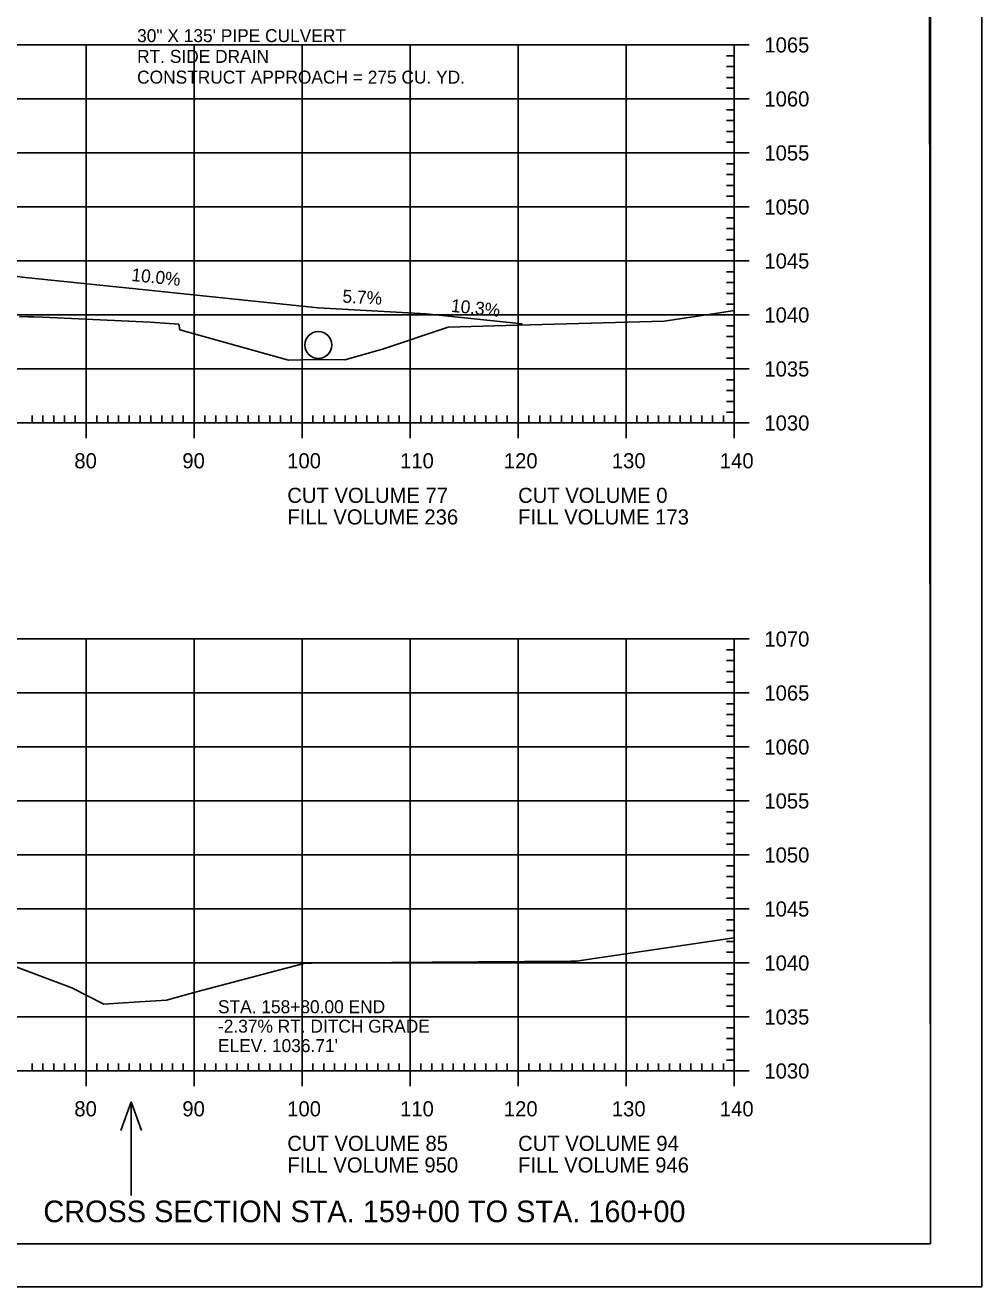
# Model space of a CAD drawing. Extents: x 1322838 to 1324533, y 339903 to 351025.
# Drawn here: x 1323778.1 to 1323866.6, y 345538.8 to 345655.6 of the extents above; entities that cross this region are included whole.
import ezdxf

# ---------------------------------------------------------------- set-up
doc = ezdxf.new("R2010")
doc.units = 0
for name, color, linetype in [('R_Axis', 7, 'Continuous'), ('R_Axis Annot', 7, 'Continuous'), ('R_Border', 7, 'Continuous'), ('R_Border Notes', 7, 'Continuous'), ('R_Draft', 7, 'Continuous'), ('R_Drive', 7, 'Continuous'), ('R_Exist Surface', 7, 'Continuous'), ('R_Grid', 7, 'Continuous'), ('R_No Plot', 7, 'Continuous'), ('R_Water', 7, 'Continuous'), ('R_Water Annot', 7, 'Continuous')]:
    doc.layers.add(name, color=color, linetype=linetype)

msp = doc.modelspace()

# ---------------------------------------------------------------- linework, layer by layer
at = {"layer": 'R_Axis'}
for p, q in [((1323845.12, 345653.74), (1323842.32, 345653.74)), ((1323843.72, 345618.74), (1323843.72, 345653.74)), ((1323843.72, 345652.74), (1323843.02, 345652.74)), ((1323843.72, 345651.74), (1323843.02, 345651.74)), ((1323843.72, 345650.74), (1323843.02, 345650.74)), ((1323843.72, 345649.74), (1323843.02, 345649.74)), ((1323845.12, 345648.74), (1323842.32, 345648.74)), ((1323843.72, 345647.74), (1323843.02, 345647.74)), ((1323843.72, 345646.74), (1323843.02, 345646.74)), ((1323843.72, 345645.74), (1323843.02, 345645.74)), ((1323843.72, 345644.74), (1323843.02, 345644.74)), ((1323845.12, 345643.74), (1323842.32, 345643.74)), ((1323843.72, 345642.74), (1323843.02, 345642.74)), ((1323843.72, 345641.74), (1323843.02, 345641.74)), ((1323843.72, 345640.74), (1323843.02, 345640.74)), ((1323843.72, 345639.74), (1323843.02, 345639.74)), ((1323845.12, 345638.74), (1323842.32, 345638.74)), ((1323843.72, 345637.74), (1323843.02, 345637.74)), ((1323843.72, 345636.74), (1323843.02, 345636.74)), ((1323843.72, 345635.74), (1323843.02, 345635.74)), ((1323843.72, 345634.74), (1323843.02, 345634.74)), ((1323845.12, 345633.74), (1323842.32, 345633.74)), ((1323843.72, 345632.74), (1323843.02, 345632.74)), ((1323843.72, 345631.74), (1323843.02, 345631.74)), ((1323843.72, 345630.74), (1323843.02, 345630.74)), ((1323843.72, 345629.74), (1323843.02, 345629.74)), ((1323845.12, 345628.74), (1323842.32, 345628.74)), ((1323843.72, 345627.74), (1323843.02, 345627.74)), ((1323843.72, 345626.74), (1323843.02, 345626.74)), ((1323843.72, 345625.74), (1323843.02, 345625.74)), ((1323843.72, 345624.74), (1323843.02, 345624.74)), ((1323845.12, 345623.74), (1323842.32, 345623.74)), ((1323843.72, 345622.74), (1323843.02, 345622.74)), ((1323843.72, 345621.74), (1323843.02, 345621.74)), ((1323783.72, 345617.34), (1323783.72, 345620.14)), ((1323793.72, 345617.34), (1323793.72, 345620.14)), ((1323803.72, 345617.34), (1323803.72, 345620.14)), ((1323813.72, 345617.34), (1323813.72, 345620.14)), ((1323823.72, 345617.34), (1323823.72, 345620.14)), ((1323833.72, 345617.34), (1323833.72, 345620.14)), ((1323843.72, 345620.74), (1323843.02, 345620.74)), ((1323843.72, 345619.74), (1323843.02, 345619.74)), ((1323843.72, 345617.34), (1323843.72, 345620.14)), ((1323563.72, 345618.74), (1323843.72, 345618.74)), ((1323778.72, 345618.74), (1323778.72, 345619.44)), ((1323779.72, 345618.74), (1323779.72, 345619.44)), ((1323780.72, 345618.74), (1323780.72, 345619.44)), ((1323781.72, 345618.74), (1323781.72, 345619.44)), ((1323782.72, 345618.74), (1323782.72, 345619.44)), ((1323784.72, 345618.74), (1323784.72, 345619.44)), ((1323785.72, 345618.74), (1323785.72, 345619.44)), ((1323786.72, 345618.74), (1323786.72, 345619.44)), ((1323787.72, 345618.74), (1323787.72, 345619.44)), ((1323788.72, 345618.74), (1323788.72, 345619.44)), ((1323789.72, 345618.74), (1323789.72, 345619.44)), ((1323790.72, 345618.74), (1323790.72, 345619.44)), ((1323791.72, 345618.74), (1323791.72, 345619.44)), ((1323792.72, 345618.74), (1323792.72, 345619.44)), ((1323794.72, 345618.74), (1323794.72, 345619.44)), ((1323795.72, 345618.74), (1323795.72, 345619.44)), ((1323796.72, 345618.74), (1323796.72, 345619.44)), ((1323797.72, 345618.74), (1323797.72, 345619.44)), ((1323798.72, 345618.74), (1323798.72, 345619.44)), ((1323799.72, 345618.74), (1323799.72, 345619.44)), ((1323800.72, 345618.74), (1323800.72, 345619.44)), ((1323801.72, 345618.74), (1323801.72, 345619.44)), ((1323802.72, 345618.74), (1323802.72, 345619.44)), ((1323804.72, 345618.74), (1323804.72, 345619.44)), ((1323805.72, 345618.74), (1323805.72, 345619.44)), ((1323806.72, 345618.74), (1323806.72, 345619.44)), ((1323807.72, 345618.74), (1323807.72, 345619.44)), ((1323808.72, 345618.74), (1323808.72, 345619.44)), ((1323809.72, 345618.74), (1323809.72, 345619.44)), ((1323810.72, 345618.74), (1323810.72, 345619.44)), ((1323811.72, 345618.74), (1323811.72, 345619.44)), ((1323812.72, 345618.74), (1323812.72, 345619.44)), ((1323814.72, 345618.74), (1323814.72, 345619.44)), ((1323815.72, 345618.74), (1323815.72, 345619.44)), ((1323816.72, 345618.74), (1323816.72, 345619.44)), ((1323817.72, 345618.74), (1323817.72, 345619.44)), ((1323818.72, 345618.74), (1323818.72, 345619.44)), ((1323819.72, 345618.74), (1323819.72, 345619.44)), ((1323820.72, 345618.74), (1323820.72, 345619.44)), ((1323821.72, 345618.74), (1323821.72, 345619.44)), ((1323822.72, 345618.74), (1323822.72, 345619.44)), ((1323824.72, 345618.74), (1323824.72, 345619.44)), ((1323825.72, 345618.74), (1323825.72, 345619.44)), ((1323826.72, 345618.74), (1323826.72, 345619.44)), ((1323827.72, 345618.74), (1323827.72, 345619.44)), ((1323828.72, 345618.74), (1323828.72, 345619.44)), ((1323829.72, 345618.74), (1323829.72, 345619.44)), ((1323830.72, 345618.74), (1323830.72, 345619.44)), ((1323831.72, 345618.74), (1323831.72, 345619.44)), ((1323832.72, 345618.74), (1323832.72, 345619.44)), ((1323834.72, 345618.74), (1323834.72, 345619.44)), ((1323835.72, 345618.74), (1323835.72, 345619.44)), ((1323836.72, 345618.74), (1323836.72, 345619.44)), ((1323837.72, 345618.74), (1323837.72, 345619.44)), ((1323838.72, 345618.74), (1323838.72, 345619.44)), ((1323839.72, 345618.74), (1323839.72, 345619.44)), ((1323840.72, 345618.74), (1323840.72, 345619.44)), ((1323841.72, 345618.74), (1323841.72, 345619.44)), ((1323845.12, 345618.74), (1323842.32, 345618.74)), ((1323842.72, 345618.74), (1323842.72, 345619.44)), ((1323845.12, 345598.74), (1323842.32, 345598.74)), ((1323843.72, 345558.74), (1323843.72, 345598.74)), ((1323843.72, 345597.74), (1323843.02, 345597.74)), ((1323843.72, 345596.74), (1323843.02, 345596.74)), ((1323843.72, 345595.74), (1323843.02, 345595.74)), ((1323843.72, 345594.74), (1323843.02, 345594.74)), ((1323845.12, 345593.74), (1323842.32, 345593.74)), ((1323843.72, 345592.74), (1323843.02, 345592.74)), ((1323843.72, 345591.74), (1323843.02, 345591.74)), ((1323843.72, 345590.74), (1323843.02, 345590.74)), ((1323843.72, 345589.74), (1323843.02, 345589.74)), ((1323845.12, 345588.74), (1323842.32, 345588.74)), ((1323843.72, 345587.74), (1323843.02, 345587.74)), ((1323843.72, 345586.74), (1323843.02, 345586.74)), ((1323843.72, 345585.74), (1323843.02, 345585.74)), ((1323843.72, 345584.74), (1323843.02, 345584.74)), ((1323845.12, 345583.74), (1323842.32, 345583.74)), ((1323843.72, 345582.74), (1323843.02, 345582.74)), ((1323843.72, 345581.74), (1323843.02, 345581.74)), ((1323843.72, 345580.74), (1323843.02, 345580.74)), ((1323843.72, 345579.74), (1323843.02, 345579.74)), ((1323845.12, 345578.74), (1323842.32, 345578.74)), ((1323843.72, 345577.74), (1323843.02, 345577.74)), ((1323843.72, 345576.74), (1323843.02, 345576.74)), ((1323843.72, 345575.74), (1323843.02, 345575.74)), ((1323843.72, 345574.74), (1323843.02, 345574.74)), ((1323845.12, 345573.74), (1323842.32, 345573.74)), ((1323843.72, 345572.74), (1323843.02, 345572.74)), ((1323843.72, 345571.74), (1323843.02, 345571.74)), ((1323843.72, 345570.74), (1323843.02, 345570.74)), ((1323843.72, 345569.74), (1323843.02, 345569.74)), ((1323845.12, 345568.74), (1323842.32, 345568.74)), ((1323843.72, 345567.74), (1323843.02, 345567.74)), ((1323843.72, 345566.74), (1323843.02, 345566.74)), ((1323843.72, 345565.74), (1323843.02, 345565.74)), ((1323845.12, 345563.74), (1323842.32, 345563.74)), ((1323843.72, 345564.74), (1323843.02, 345564.74)), ((1323843.72, 345562.74), (1323843.02, 345562.74)), ((1323843.72, 345561.74), (1323843.02, 345561.74)), ((1323843.72, 345560.74), (1323843.02, 345560.74)), ((1323778.72, 345558.74), (1323778.72, 345559.44)), ((1323779.72, 345558.74), (1323779.72, 345559.44)), ((1323780.72, 345558.74), (1323780.72, 345559.44)), ((1323781.72, 345558.74), (1323781.72, 345559.44)), ((1323782.72, 345558.74), (1323782.72, 345559.44)), ((1323783.72, 345557.34), (1323783.72, 345560.14)), ((1323784.72, 345558.74), (1323784.72, 345559.44)), ((1323785.72, 345558.74), (1323785.72, 345559.44)), ((1323786.72, 345558.74), (1323786.72, 345559.44)), ((1323787.72, 345558.74), (1323787.72, 345559.44)), ((1323788.72, 345558.74), (1323788.72, 345559.44)), ((1323789.72, 345558.74), (1323789.72, 345559.44)), ((1323790.72, 345558.74), (1323790.72, 345559.44)), ((1323791.72, 345558.74), (1323791.72, 345559.44)), ((1323792.72, 345558.74), (1323792.72, 345559.44)), ((1323793.72, 345557.34), (1323793.72, 345560.14)), ((1323794.72, 345558.74), (1323794.72, 345559.44)), ((1323795.72, 345558.74), (1323795.72, 345559.44)), ((1323796.72, 345558.74), (1323796.72, 345559.44)), ((1323797.72, 345558.74), (1323797.72, 345559.44)), ((1323798.72, 345558.74), (1323798.72, 345559.44)), ((1323799.72, 345558.74), (1323799.72, 345559.44)), ((1323800.72, 345558.74), (1323800.72, 345559.44)), ((1323801.72, 345558.74), (1323801.72, 345559.44)), ((1323802.72, 345558.74), (1323802.72, 345559.44)), ((1323803.72, 345557.34), (1323803.72, 345560.14)), ((1323804.72, 345558.74), (1323804.72, 345559.44)), ((1323805.72, 345558.74), (1323805.72, 345559.44)), ((1323806.72, 345558.74), (1323806.72, 345559.44)), ((1323807.72, 345558.74), (1323807.72, 345559.44)), ((1323808.72, 345558.74), (1323808.72, 345559.44)), ((1323809.72, 345558.74), (1323809.72, 345559.44)), ((1323810.72, 345558.74), (1323810.72, 345559.44)), ((1323811.72, 345558.74), (1323811.72, 345559.44)), ((1323812.72, 345558.74), (1323812.72, 345559.44)), ((1323813.72, 345557.34), (1323813.72, 345560.14)), ((1323814.72, 345558.74), (1323814.72, 345559.44)), ((1323815.72, 345558.74), (1323815.72, 345559.44)), ((1323816.72, 345558.74), (1323816.72, 345559.44)), ((1323817.72, 345558.74), (1323817.72, 345559.44)), ((1323818.72, 345558.74), (1323818.72, 345559.44)), ((1323819.72, 345558.74), (1323819.72, 345559.44)), ((1323820.72, 345558.74), (1323820.72, 345559.44)), ((1323821.72, 345558.74), (1323821.72, 345559.44)), ((1323822.72, 345558.74), (1323822.72, 345559.44)), ((1323823.72, 345557.34), (1323823.72, 345560.14)), ((1323824.72, 345558.74), (1323824.72, 345559.44)), ((1323825.72, 345558.74), (1323825.72, 345559.44)), ((1323826.72, 345558.74), (1323826.72, 345559.44)), ((1323827.72, 345558.74), (1323827.72, 345559.44)), ((1323828.72, 345558.74), (1323828.72, 345559.44)), ((1323829.72, 345558.74), (1323829.72, 345559.44)), ((1323830.72, 345558.74), (1323830.72, 345559.44)), ((1323831.72, 345558.74), (1323831.72, 345559.44)), ((1323832.72, 345558.74), (1323832.72, 345559.44)), ((1323833.72, 345557.34), (1323833.72, 345560.14)), ((1323834.72, 345558.74), (1323834.72, 345559.44)), ((1323835.72, 345558.74), (1323835.72, 345559.44)), ((1323836.72, 345558.74), (1323836.72, 345559.44)), ((1323837.72, 345558.74), (1323837.72, 345559.44)), ((1323838.72, 345558.74), (1323838.72, 345559.44)), ((1323839.72, 345558.74), (1323839.72, 345559.44)), ((1323840.72, 345558.74), (1323840.72, 345559.44)), ((1323841.72, 345558.74), (1323841.72, 345559.44)), ((1323842.72, 345558.74), (1323842.72, 345559.44)), ((1323843.72, 345559.74), (1323843.02, 345559.74)), ((1323843.72, 345557.34), (1323843.72, 345560.14)), ((1323563.72, 345558.74), (1323843.72, 345558.74)), ((1323845.12, 345558.74), (1323842.32, 345558.74))]:
    msp.add_line(p, q, dxfattribs=at)
at = {"layer": 'R_Border'}
for q in [(1323861.9, 345748.2), (1323545.72, 345542.74)]:
    msp.add_line((1323861.9, 345542.74), q, dxfattribs=at)
at = {"layer": 'R_Drive'}
for p, q in [((1323768.16, 345633.49), (1323778.08, 345632.21)), ((1323778.08, 345632.21), (1323788.03, 345631.18))]:
    msp.add_line(p, q, dxfattribs=at)
msp.add_lwpolyline([(1323788.03, 345631.18), (1323805.22, 345629.41), (1323815.21, 345628.84), (1323824.1, 345627.92)], dxfattribs=at)
at = {"layer": 'R_Exist Surface'}
for points in [[(1323777.55, 345628.59), (1323778.35, 345628.57), (1323778.84, 345628.57), (1323779.72, 345628.52), (1323789.64, 345628.06), (1323792.3, 345627.9), (1323792.4, 345627.37), (1323802.45, 345624.56), (1323804.75, 345624.61), (1323807.68, 345624.57), (1323811.16, 345625.58), (1323817.23, 345627.62), (1323822.59, 345627.76), (1323837.23, 345628.16), (1323842.41, 345628.95), (1323843.72, 345629.16)], [(1323775.3, 345569.09), (1323782.41, 345566.44), (1323785.37, 345564.93), (1323787.18, 345565.05), (1323791.17, 345565.31), (1323793.93, 345566.08), (1323804, 345568.73), (1323804.59, 345568.72), (1323815.72, 345568.81), (1323828.59, 345568.9), (1323829.11, 345568.92), (1323830.76, 345569.16), (1323843.72, 345571.06)]]:
    msp.add_lwpolyline(points, dxfattribs=at)
at = {"layer": 'R_Grid'}
for p, q in [((1323563.72, 345653.74), (1323843.72, 345653.74)), ((1323783.72, 345618.74), (1323783.72, 345653.74)), ((1323793.72, 345618.74), (1323793.72, 345653.74)), ((1323803.72, 345618.74), (1323803.72, 345653.74)), ((1323813.72, 345618.74), (1323813.72, 345653.74)), ((1323823.72, 345618.74), (1323823.72, 345653.74)), ((1323833.72, 345618.74), (1323833.72, 345653.74)), ((1323843.72, 345618.74), (1323843.72, 345653.74)), ((1323563.72, 345648.74), (1323843.72, 345648.74)), ((1323563.72, 345643.74), (1323843.72, 345643.74)), ((1323563.72, 345638.74), (1323843.72, 345638.74)), ((1323563.72, 345633.74), (1323843.72, 345633.74)), ((1323563.72, 345628.74), (1323843.72, 345628.74)), ((1323563.72, 345623.74), (1323843.72, 345623.74)), ((1323563.72, 345618.74), (1323843.72, 345618.74)), ((1323563.72, 345598.74), (1323843.72, 345598.74)), ((1323783.72, 345558.74), (1323783.72, 345598.74)), ((1323793.72, 345558.74), (1323793.72, 345598.74)), ((1323803.72, 345558.74), (1323803.72, 345598.74)), ((1323813.72, 345558.74), (1323813.72, 345598.74)), ((1323823.72, 345558.74), (1323823.72, 345598.74)), ((1323833.72, 345558.74), (1323833.72, 345598.74)), ((1323843.72, 345558.74), (1323843.72, 345598.74)), ((1323563.72, 345593.74), (1323843.72, 345593.74)), ((1323563.72, 345588.74), (1323843.72, 345588.74)), ((1323563.72, 345583.74), (1323843.72, 345583.74)), ((1323563.72, 345578.74), (1323843.72, 345578.74)), ((1323563.72, 345573.74), (1323843.72, 345573.74)), ((1323563.72, 345568.74), (1323843.72, 345568.74)), ((1323563.72, 345563.74), (1323843.72, 345563.74)), ((1323563.72, 345558.74), (1323843.72, 345558.74))]:
    msp.add_line(p, q, dxfattribs=at)
at = {"layer": 'R_No Plot'}
msp.add_line((1323533.31, 345538.77), (1323866.65, 345538.77), dxfattribs=at)
for points in [[(1323533.31, 345752.1), (1323866.65, 345752.1), (1323866.65, 345538.76), (1323533.31, 345538.76)], [(1323779.64, 345748.2), (1323799.26, 345748.2), (1323799.26, 345738.32), (1323815.37, 345738.32), (1323838.57, 345738.32), (1323838.57, 345705.65), (1323861.77, 345705.65), (1323861.9, 345542.74), (1323545.72, 345542.74), (1323545.72, 345748.2)]]:
    msp.add_lwpolyline(points, close=True, dxfattribs=at)
at = {"layer": 'R_Water'}
msp.add_circle((1323805.22, 345625.96), 1.25, dxfattribs=at)
at = {"layer": 'R_Water Annot'}
for p, q in [((1323787.89, 345555.89), (1323786.92, 345553.23)), ((1323787.89, 345547.2), (1323787.89, 345555.89)), ((1323787.89, 345555.89), (1323788.85, 345553.23))]:
    msp.add_line(p, q, dxfattribs=at)

# ---------------------------------------------------------------- texts
at = {"layer": 'R_Axis Annot'}
for s, p in [('1065', (1323846.52, 345653.04)), ('1060', (1323846.52, 345648.04)), ('1055', (1323846.52, 345643.04)), ('1050', (1323846.52, 345638.04)), ('1045', (1323846.52, 345633.04)), ('1040', (1323846.52, 345628.04)), ('1035', (1323846.52, 345623.04)), ('1030', (1323846.52, 345618.04)), ('80', (1323782.63, 345614.54)), ('90', (1323792.63, 345614.54)), ('100', (1323802.34, 345614.54)), ('110', (1323812.79, 345614.54)), ('120', (1323822.4, 345614.54)), ('130', (1323832.4, 345614.54)), ('140', (1323842.4, 345614.54)), ('CUT VOLUME 77', (1323802.35, 345611.34)), ('CUT VOLUME 0', (1323823.72, 345611.34)), ('FILL VOLUME 236', (1323802.35, 345609.34)), ('FILL VOLUME 173', (1323823.72, 345609.34)), ('1070', (1323846.52, 345598.04)), ('1065', (1323846.52, 345593.04)), ('1060', (1323846.52, 345588.04)), ('1055', (1323846.52, 345583.04)), ('1050', (1323846.52, 345578.04)), ('1045', (1323846.52, 345573.04)), ('1040', (1323846.52, 345568.04)), ('1035', (1323846.52, 345563.04)), ('1030', (1323846.52, 345558.04)), ('80', (1323782.63, 345554.54)), ('90', (1323792.63, 345554.54)), ('100', (1323802.34, 345554.54)), ('110', (1323812.79, 345554.54)), ('120', (1323822.4, 345554.54)), ('130', (1323832.4, 345554.54)), ('140', (1323842.4, 345554.54)), ('CUT VOLUME 85', (1323802.35, 345551.34)), ('CUT VOLUME 94', (1323823.72, 345551.34)), ('FILL VOLUME 950', (1323802.35, 345549.34)), ('FILL VOLUME 946', (1323823.72, 345549.34))]:
    msp.add_text(s, height=1.4, dxfattribs=at).set_placement(p)
at = {"layer": 'R_Border Notes'}
for s, p in [('30" X 135\' PIPE CULVERT', (1323788.44, 345654)), ('RT. SIDE DRAIN', (1323788.44, 345652.08)), ('CONSTRUCT APPROACH = 275 CU. YD.', (1323788.44, 345650.16))]:
    msp.add_text(s, height=1.2, dxfattribs=at).set_placement(p)
at = {"layer": 'R_Draft'}
msp.add_text('CROSS SECTION STA. 159+00 TO STA. 160+00', height=2, dxfattribs=at).set_placement((1323779.76, 345544.74))
at = {"layer": 'R_Drive'}
for s, rotation, p in [('10.0%', 354.0941, (1323787.87, 345631.89)), ('5.7%', 356.7341, (1323807.43, 345629.89)), ('10.3%', 354.0941, (1323817.46, 345629.03))]:
    msp.add_text(s, height=1.2, rotation=rotation, dxfattribs=at).set_placement(p)
for s, p in [('STA. 158+80.00 END', (1323795.93, 345564.09)), ('-2.37% RT. DITCH GRADE', (1323795.93, 345562.29)), ("ELEV. 1036.71'", (1323795.93, 345560.49))]:
    msp.add_text(s, height=1.2, dxfattribs=at).set_placement(p)

doc.saveas('drawing.dxf')
